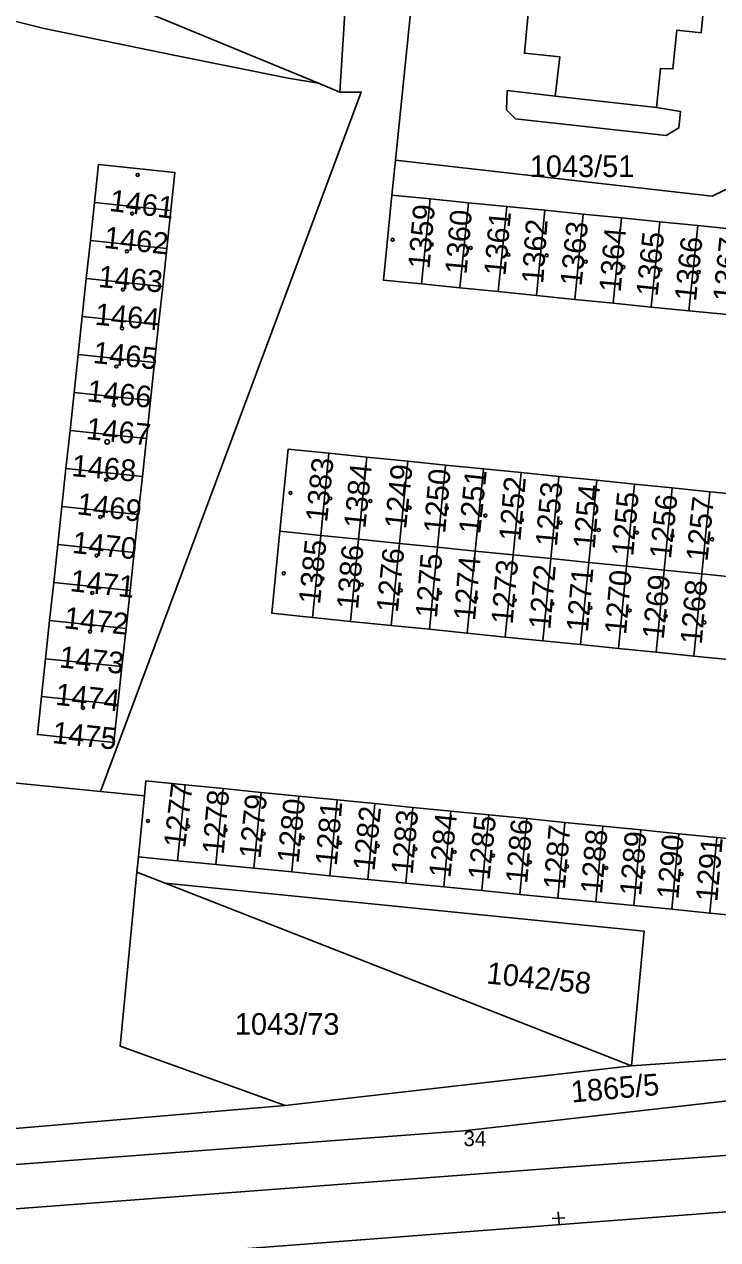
# Model space of a CAD drawing. Extents: x -779330 to -774454, y -1144748 to -1142831.
# Drawn here: x -775205.5 to -775151, y -1144462.2 to -1144366.8 of the extents above; entities that cross this region are included whole.
import ezdxf

# ---------------------------------------------------------------- set-up
doc = ezdxf.new("R2010")
doc.units = 0
for name, color, linetype in [('Hranice parcel', 7, 'Continuous'), ('Parcelní čísla', 7, 'Continuous'), ('SŽDC', 7, 'Continuous'), ('Vnitřní kresba', 7, 'Continuous'), ('Vrstva 1', 7, 'Continuous'), ('Vrstva 53', 7, 'Continuous'), ('Vrstva 60', 7, 'Continuous'), ('Vrstva 7', 7, 'Continuous'), ('Značky budov', 7, 'Continuous')]:
    doc.layers.add(name, color=color, linetype=linetype)

msp = doc.modelspace()

# ---------------------------------------------------------------- linework, layer by layer
at = {"layer": 'Hranice parcel'}
for p, q in [((-775182.38, -1144371.44), (-775227.51, -1144352.79)), ((-775180.09, -1144362.23), (-775180.7, -1144372.14)), ((-775174.82, -1144362.68), (-775176.33, -1144377.47)), ((-775180.7, -1144372.14), (-775182.38, -1144371.44)), ((-775176.33, -1144377.47), (-775176.62, -1144380.22)), ((-775199.97, -1144380.8), (-775200.29, -1144383.78)), ((-775199.97, -1144380.8), (-775193.97, -1144381.42)), ((-775173.62, -1144380.52), (-775176.62, -1144380.22)), ((-775174.28, -1144387.19), (-775173.62, -1144380.52)), ((-775170.61, -1144380.82), (-775173.62, -1144380.52)), ((-775171.27, -1144387.49), (-775170.61, -1144380.82)), ((-775167.6, -1144381.12), (-775170.61, -1144380.82)), ((-775168.27, -1144387.79), (-775167.6, -1144381.12)), ((-775164.6, -1144381.41), (-775167.6, -1144381.12)), ((-775194.29, -1144384.4), (-775193.97, -1144381.42)), ((-775165.26, -1144388.09), (-775164.6, -1144381.41)), ((-775161.59, -1144381.71), (-775164.6, -1144381.41)), ((-775162.26, -1144388.4), (-775161.59, -1144381.71)), ((-775158.59, -1144382.01), (-775161.59, -1144381.71)), ((-775159.25, -1144388.7), (-775158.59, -1144382.01)), ((-775155.58, -1144382.31), (-775158.59, -1144382.01)), ((-775156.25, -1144389), (-775155.58, -1144382.31)), ((-775152.58, -1144382.61), (-775155.58, -1144382.31)), ((-775153.29, -1144389.3), (-775152.58, -1144382.61)), ((-775149.57, -1144382.91), (-775152.58, -1144382.61)), ((-775200.29, -1144383.78), (-775200.61, -1144386.76)), ((-775200.29, -1144383.78), (-775194.29, -1144384.4)), ((-775194.61, -1144387.38), (-775194.29, -1144384.4)), ((-775200.61, -1144386.76), (-775200.93, -1144389.75)), ((-775200.61, -1144386.76), (-775194.61, -1144387.38)), ((-775194.93, -1144390.37), (-775194.61, -1144387.38)), ((-775174.28, -1144387.19), (-775171.27, -1144387.49)), ((-775171.27, -1144387.49), (-775168.27, -1144387.79)), ((-775168.27, -1144387.79), (-775165.26, -1144388.09)), ((-775165.26, -1144388.09), (-775162.26, -1144388.4)), ((-775162.26, -1144388.4), (-775159.25, -1144388.7)), ((-775159.25, -1144388.7), (-775156.25, -1144389)), ((-775156.25, -1144389), (-775153.29, -1144389.3)), ((-775153.29, -1144389.3), (-775150.24, -1144389.6)), ((-775200.93, -1144389.75), (-775201.25, -1144392.73)), ((-775200.93, -1144389.75), (-775194.93, -1144390.37)), ((-775195.25, -1144393.35), (-775194.93, -1144390.37)), ((-775201.25, -1144392.73), (-775201.57, -1144395.71)), ((-775201.25, -1144392.73), (-775195.25, -1144393.35)), ((-775195.57, -1144396.33), (-775195.25, -1144393.35)), ((-775201.57, -1144395.71), (-775201.89, -1144398.7)), ((-775201.57, -1144395.71), (-775195.57, -1144396.33)), ((-775195.89, -1144399.32), (-775195.57, -1144396.33)), ((-775201.89, -1144398.7), (-775202.21, -1144401.68)), ((-775201.89, -1144398.7), (-775195.89, -1144399.32)), ((-775196.21, -1144402.3), (-775195.89, -1144399.32)), ((-775182.2, -1144406.92), (-775181.56, -1144400.48)), ((-775178.59, -1144400.78), (-775181.56, -1144400.48)), ((-775178.59, -1144400.78), (-775179.23, -1144407.22)), ((-775175.36, -1144401.11), (-775178.59, -1144400.78)), ((-775176.01, -1144407.55), (-775175.36, -1144401.11)), ((-775172.4, -1144401.41), (-775175.36, -1144401.11)), ((-775202.21, -1144401.68), (-775202.53, -1144404.66)), ((-775202.21, -1144401.68), (-775196.21, -1144402.3)), ((-775173.04, -1144407.85), (-775172.4, -1144401.41)), ((-775169.43, -1144401.7), (-775172.4, -1144401.41)), ((-775170.07, -1144408.15), (-775169.43, -1144401.7)), ((-775166.47, -1144402), (-775169.43, -1144401.7)), ((-775167.1, -1144408.45), (-775166.47, -1144402)), ((-775163.5, -1144402.3), (-775166.47, -1144402)), ((-775196.53, -1144405.28), (-775196.21, -1144402.3)), ((-775164.13, -1144408.75), (-775163.5, -1144402.3)), ((-775160.53, -1144402.6), (-775163.5, -1144402.3)), ((-775161.16, -1144409.05), (-775160.53, -1144402.6)), ((-775157.57, -1144402.9), (-775160.53, -1144402.6)), ((-775158.2, -1144409.35), (-775157.57, -1144402.9)), ((-775154.6, -1144403.2), (-775157.57, -1144402.9)), ((-775155.23, -1144409.65), (-775154.6, -1144403.2)), ((-775151.64, -1144403.5), (-775154.6, -1144403.2)), ((-775152.27, -1144409.95), (-775151.64, -1144403.5)), ((-775148.67, -1144403.79), (-775151.64, -1144403.5)), ((-775202.53, -1144404.66), (-775202.85, -1144407.65)), ((-775202.53, -1144404.66), (-775196.53, -1144405.28)), ((-775196.85, -1144408.27), (-775196.53, -1144405.28)), ((-775185.41, -1144406.6), (-775182.2, -1144406.92)), ((-775202.85, -1144407.65), (-775203.17, -1144410.63)), ((-775202.85, -1144407.65), (-775196.85, -1144408.27)), ((-775182.84, -1144413.37), (-775182.2, -1144406.92)), ((-775182.2, -1144406.92), (-775179.23, -1144407.22)), ((-775179.23, -1144407.22), (-775179.87, -1144413.67)), ((-775179.23, -1144407.22), (-775176.01, -1144407.55)), ((-775176.01, -1144407.55), (-775176.66, -1144413.99)), ((-775176.01, -1144407.55), (-775173.04, -1144407.85)), ((-775197.17, -1144411.25), (-775196.85, -1144408.27)), ((-775173.04, -1144407.85), (-775173.67, -1144414.29)), ((-775173.04, -1144407.85), (-775170.07, -1144408.15)), ((-775170.07, -1144408.15), (-775170.7, -1144414.59)), ((-775170.07, -1144408.15), (-775167.1, -1144408.45)), ((-775167.1, -1144408.45), (-775167.73, -1144414.9)), ((-775167.1, -1144408.45), (-775164.13, -1144408.75)), ((-775164.13, -1144408.75), (-775164.75, -1144415.2)), ((-775164.13, -1144408.75), (-775161.16, -1144409.05)), ((-775161.16, -1144409.05), (-775161.79, -1144415.5)), ((-775161.16, -1144409.05), (-775158.2, -1144409.35)), ((-775158.2, -1144409.35), (-775158.82, -1144415.8)), ((-775158.2, -1144409.35), (-775155.23, -1144409.65)), ((-775155.23, -1144409.65), (-775155.86, -1144416.1)), ((-775155.23, -1144409.65), (-775152.27, -1144409.95)), ((-775203.17, -1144410.63), (-775203.49, -1144413.61)), ((-775203.17, -1144410.63), (-775197.17, -1144411.25)), ((-775152.27, -1144409.95), (-775152.89, -1144416.4)), ((-775152.27, -1144409.95), (-775149.3, -1144410.25)), ((-775197.49, -1144414.23), (-775197.17, -1144411.25)), ((-775182.84, -1144413.37), (-775179.87, -1144413.67)), ((-775203.49, -1144413.61), (-775203.81, -1144416.6)), ((-775203.49, -1144413.61), (-775197.49, -1144414.23)), ((-775197.81, -1144417.22), (-775197.49, -1144414.23)), ((-775179.87, -1144413.67), (-775176.66, -1144413.99)), ((-775176.66, -1144413.99), (-775173.67, -1144414.29)), ((-775173.67, -1144414.29), (-775170.7, -1144414.59)), ((-775170.7, -1144414.59), (-775167.73, -1144414.9)), ((-775167.73, -1144414.9), (-775164.75, -1144415.2)), ((-775164.75, -1144415.2), (-775161.79, -1144415.5)), ((-775161.79, -1144415.5), (-775158.82, -1144415.8)), ((-775158.82, -1144415.8), (-775155.86, -1144416.1)), ((-775155.86, -1144416.1), (-775152.89, -1144416.4)), ((-775152.89, -1144416.4), (-775149.93, -1144416.7)), ((-775203.81, -1144416.6), (-775204.13, -1144419.58)), ((-775203.81, -1144416.6), (-775197.81, -1144417.22)), ((-775198.13, -1144420.2), (-775197.81, -1144417.22)), ((-775204.13, -1144419.58), (-775198.13, -1144420.2)), ((-775199.5, -1144427.02), (-775218.3, -1144425.13)), ((-775193.44, -1144432.46), (-775192.85, -1144426.49)), ((-775189.87, -1144426.79), (-775192.85, -1144426.49)), ((-775190.45, -1144432.75), (-775189.87, -1144426.79)), ((-775186.89, -1144427.09), (-775189.87, -1144426.79)), ((-775196.05, -1144427.37), (-775199.5, -1144427.02)), ((-775196.05, -1144427.37), (-775196.52, -1144432.16)), ((-775187.46, -1144433.05), (-775186.89, -1144427.09)), ((-775183.91, -1144427.38), (-775186.89, -1144427.09)), ((-775184.48, -1144433.34), (-775183.91, -1144427.38)), ((-775180.92, -1144427.68), (-775183.91, -1144427.38)), ((-775181.49, -1144433.63), (-775180.92, -1144427.68)), ((-775177.94, -1144427.97), (-775180.92, -1144427.68)), ((-775178.51, -1144433.92), (-775177.94, -1144427.97)), ((-775174.96, -1144428.27), (-775177.94, -1144427.97)), ((-775175.52, -1144434.22), (-775174.96, -1144428.27)), ((-775171.98, -1144428.56), (-775174.96, -1144428.27)), ((-775172.54, -1144434.51), (-775171.98, -1144428.56)), ((-775168.99, -1144428.86), (-775171.98, -1144428.56)), ((-775169.55, -1144434.8), (-775168.99, -1144428.86)), ((-775166.01, -1144429.15), (-775168.99, -1144428.86)), ((-775166.57, -1144435.1), (-775166.01, -1144429.15)), ((-775163.03, -1144429.45), (-775166.01, -1144429.15)), ((-775163.58, -1144435.39), (-775163.03, -1144429.45)), ((-775160.04, -1144429.74), (-775163.03, -1144429.45)), ((-775160.59, -1144435.68), (-775160.04, -1144429.74)), ((-775157.06, -1144430.04), (-775160.04, -1144429.74)), ((-775157.61, -1144435.97), (-775157.06, -1144430.04)), ((-775154.08, -1144430.34), (-775157.06, -1144430.04)), ((-775154.62, -1144436.27), (-775154.08, -1144430.34)), ((-775151.09, -1144430.63), (-775154.08, -1144430.34)), ((-775151.64, -1144436.56), (-775151.09, -1144430.63)), ((-775148.11, -1144430.93), (-775151.09, -1144430.63)), ((-775196.64, -1144433.36), (-775196.52, -1144432.16)), ((-775196.52, -1144432.16), (-775193.44, -1144432.46)), ((-775193.44, -1144432.46), (-775190.45, -1144432.75)), ((-775196.64, -1144433.36), (-775194.42, -1144434.23)), ((-775190.45, -1144432.75), (-775187.46, -1144433.05)), ((-775187.46, -1144433.05), (-775184.48, -1144433.34)), ((-775184.48, -1144433.34), (-775181.49, -1144433.63)), ((-775157.8, -1144448.55), (-775194.42, -1144434.23)), ((-775181.49, -1144433.63), (-775178.51, -1144433.92)), ((-775178.51, -1144433.92), (-775175.52, -1144434.22)), ((-775175.52, -1144434.22), (-775172.54, -1144434.51)), ((-775172.54, -1144434.51), (-775169.55, -1144434.8)), ((-775169.55, -1144434.8), (-775166.57, -1144435.1)), ((-775166.57, -1144435.1), (-775163.58, -1144435.39)), ((-775163.58, -1144435.39), (-775160.59, -1144435.68)), ((-775160.59, -1144435.68), (-775157.61, -1144435.97)), ((-775157.61, -1144435.97), (-775154.62, -1144436.27)), ((-775154.62, -1144436.27), (-775151.64, -1144436.56)), ((-775151.64, -1144436.56), (-775148.65, -1144436.85)), ((-775184.99, -1144451.66), (-775157.8, -1144448.55))]:
    msp.add_line(p, q, dxfattribs=at)
for points in [[(-775145.88, -1144354.35), (-775147.65, -1144376.02), (-775149.68, -1144379.44), (-775151.47, -1144380.29), (-775171.96, -1144377.97), (-775176.33, -1144377.47)], [(-775241.44, -1144360.01), (-775230.77, -1144362.69), (-775229.2, -1144363.12), (-775220.08, -1144365.37), (-775209.29, -1144367.97), (-775208.86, -1144365.9), (-775203.92, -1144367.13), (-775193.75, -1144369.24), (-775184.75, -1144371.03), (-775182.38, -1144371.44)], [(-775151.85, -1144362.61), (-775152.33, -1144367.47), (-775154.25, -1144367.28), (-775154.55, -1144370.31), (-775155.52, -1144370.27), (-775155.83, -1144373.35), (-775153.95, -1144373.65), (-775154.08, -1144374.94), (-775155.07, -1144375.53), (-775166.9, -1144374.23), (-775167.61, -1144373.53), (-775167.57, -1144372.02), (-775163.79, -1144372.45), (-775163.43, -1144369.36), (-775166.21, -1144369.09), (-775165.91, -1144365.97)], [(-775199.5, -1144427.02), (-775179.02, -1144372.13), (-775180.7, -1144372.14)], [(-775193.97, -1144381.42), (-775193.65, -1144378.43), (-775199.64, -1144377.81), (-775199.97, -1144380.8)], [(-775176.62, -1144380.22), (-775177.28, -1144386.89), (-775174.28, -1144387.19)], [(-775181.56, -1144400.48), (-775184.77, -1144400.16), (-775185.41, -1144406.6)], [(-775185.41, -1144406.6), (-775186.05, -1144413.04), (-775182.84, -1144413.37)], [(-775204.13, -1144419.58), (-775204.45, -1144422.56), (-775198.45, -1144423.18), (-775198.13, -1144420.2)], [(-775192.85, -1144426.49), (-775195.94, -1144426.19), (-775196.05, -1144427.37)], [(-775184.99, -1144451.66), (-775197.96, -1144447.01), (-775196.64, -1144433.36)], [(-775194.42, -1144434.23), (-775156.79, -1144437.99), (-775157.8, -1144448.55)], [(-775157.8, -1144448.55), (-775092.84, -1144444.02), (-775088.47, -1144442.87)], [(-775088.39, -1144447.82), (-775138.01, -1144449.91), (-775170.99, -1144453.66), (-775254.16, -1144459.9)], [(-775233.32, -1144455.26), (-775212.06, -1144453.97), (-775184.99, -1144451.66)], [(-775137.35, -1144459.01), (-775201.24, -1144463.92), (-775204.62, -1144464.16)]]:
    msp.add_lwpolyline(points, dxfattribs=at)
at = {"layer": 'SŽDC'}
for points in [[(-774890.46, -1144432.61), (-774957.77, -1144437.47), (-775003.31, -1144440.57), (-775006.9, -1144440.82), (-775032.95, -1144440.83), (-775037.63, -1144440.85), (-775036.16, -1144437.94), (-775069.78, -1144440.38), (-775071.04, -1144440.88), (-775088.39, -1144447.82), (-775138.01, -1144449.91), (-775170.99, -1144453.66), (-775254.16, -1144459.9), (-775301.48, -1144461.27), (-775337.71, -1144460.89), (-775341.64, -1144460.83), (-775351.35, -1144460.68), (-775377.95, -1144459.1), (-775417.93, -1144456.81), (-775426.17, -1144455.72)], [(-775425.39, -1144464.15), (-775389.68, -1144468.46), (-775332.79, -1144469.99), (-775289.7, -1144468.96), (-775237.91, -1144466.56), (-775217.76, -1144465.11), (-775204.62, -1144464.16), (-775201.24, -1144463.92), (-775137.35, -1144459.01), (-775096.64, -1144457.51), (-775076.86, -1144459.23), (-775049.08, -1144458.29), (-775047.73, -1144454.47), (-775006.07, -1144448.84), (-774942.23, -1144444.12), (-774919.16, -1144442.27)]]:
    msp.add_lwpolyline(points, dxfattribs=at)
at = {"layer": 'Vnitřní kresba'}
msp.add_line((-775163.79, -1144372.45), (-775155.83, -1144373.35), dxfattribs=at)
at = {"layer": 'Vrstva 1'}
msp.add_lwpolyline([(-774830.163, -1144431.482), (-774850.563, -1144433.022), (-774864.475, -1144434.064), (-774869.912, -1144434.473), (-774871.827, -1144434.617), (-774885.853, -1144435.682), (-774900.88, -1144436.804), (-774924.49, -1144438.587), (-774948.039, -1144440.364), (-774972.389, -1144442.197), (-774996.531, -1144444.018), (-775020.057, -1144445.789), (-775040.384, -1144447.314), (-775053.937, -1144448.326), (-775072.564, -1144449.732), (-775089.145, -1144450.956), (-775106.822, -1144452.299), (-775129.866, -1144454.038), (-775154.332, -1144455.872), (-775163.87, -1144456.589), (-775186.746, -1144458.314), (-775211.372, -1144460.168), (-775237.518, -1144462.13)], dxfattribs=at)
at = {"layer": 'Vrstva 53'}
for points in [[(-775426.17, -1144455.72), (-775417.93, -1144456.81), (-775377.95, -1144459.1), (-775351.35, -1144460.68), (-775341.64, -1144460.83), (-775337.71, -1144460.89), (-775301.48, -1144461.27), (-775254.16, -1144459.9), (-775170.99, -1144453.66), (-775138.01, -1144449.91), (-775088.39, -1144447.82), (-775071.04, -1144440.88), (-775069.78, -1144440.38), (-775036.16, -1144437.94), (-775037.63, -1144440.85), (-775032.95, -1144440.83), (-775006.9, -1144440.82), (-775003.31, -1144440.57), (-774957.77, -1144437.47), (-774890.46, -1144432.61)], [(-775426.17, -1144455.72), (-775417.93, -1144456.81), (-775377.95, -1144459.1), (-775351.35, -1144460.68), (-775341.64, -1144460.83), (-775337.71, -1144460.89), (-775301.48, -1144461.27), (-775254.16, -1144459.9), (-775170.99, -1144453.66), (-775138.01, -1144449.91), (-775088.39, -1144447.82), (-775071.04, -1144440.88), (-775069.78, -1144440.38), (-775036.16, -1144437.94), (-775037.63, -1144440.85), (-775032.95, -1144440.83), (-775006.9, -1144440.82), (-775003.31, -1144440.57), (-774957.77, -1144437.47), (-774890.46, -1144432.61)], [(-774919.16, -1144442.27), (-774942.23, -1144444.12), (-775006.07, -1144448.84), (-775047.73, -1144454.47), (-775049.08, -1144458.29), (-775076.86, -1144459.23), (-775096.64, -1144457.51), (-775137.35, -1144459.01), (-775201.24, -1144463.92), (-775204.62, -1144464.16), (-775217.76, -1144465.11), (-775237.91, -1144466.56), (-775289.7, -1144468.96), (-775332.79, -1144469.99)], [(-774919.16, -1144442.27), (-774942.23, -1144444.12), (-775006.07, -1144448.84), (-775047.73, -1144454.47), (-775049.08, -1144458.29), (-775076.86, -1144459.23), (-775096.64, -1144457.51), (-775137.35, -1144459.01), (-775201.24, -1144463.92), (-775204.62, -1144464.16), (-775217.76, -1144465.11), (-775237.91, -1144466.56), (-775289.7, -1144468.96), (-775332.79, -1144469.99)]]:
    msp.add_lwpolyline(points, dxfattribs=at)
at = {"layer": 'Vrstva 60'}
msp.add_line((-775170.99, -1144453.66), (-775170.99, -1144453.66), dxfattribs=at)
at = {"layer": 'Vrstva 7'}
for p, q in [((-775163.487, -1144461.01), (-775163.561, -1144460.012)), ((-775163.025, -1144460.474), (-775164.023, -1144460.548))]:
    msp.add_line(p, q, dxfattribs=at)
at = {"layer": 'Značky budov'}
for centre, radius in [((-775196.575, -1144378.629), 0.117), ((-775197.015, -1144381.669), 0.117), ((-775176.555, -1144383.719), 0.117), ((-775173.485, -1144384.089), 0.117), ((-775197.425, -1144384.629), 0.117), ((-775170.425, -1144384.359), 0.117), ((-775167.465, -1144384.899), 0.117), ((-775164.455, -1144384.949), 0.117), ((-775161.385, -1144385.439), 0.117), ((-775158.425, -1144385.869), 0.117), ((-775155.525, -1144386.079), 0.117), ((-775152.515, -1144386.249), 0.117), ((-775197.735, -1144387.629), 0.117), ((-775197.805, -1144390.669), 0.117), ((-775198.245, -1144393.669), 0.117), ((-775198.445, -1144396.709), 0.117), ((-775198.977, -1144399.579), 0.175), ((-775199.055, -1144402.559), 0.117), ((-775184.575, -1144403.589), 0.117), ((-775181.455, -1144404.029), 0.117), ((-775178.305, -1144404.229), 0.117), ((-775175.225, -1144404.759), 0.117), ((-775172.315, -1144404.799), 0.117), ((-775199.505, -1144405.469), 0.117), ((-775169.275, -1144405.369), 0.117), ((-775166.405, -1144405.729), 0.117), ((-775163.365, -1144405.929), 0.117), ((-775160.375, -1144406.499), 0.117), ((-775157.375, -1144406.699), 0.117), ((-775154.585, -1144406.949), 0.117), ((-775151.475, -1144407.229), 0.117), ((-775199.805, -1144408.509), 0.117), ((-775185.105, -1144409.899), 0.117), ((-775182.065, -1144410.309), 0.117), ((-775178.985, -1144410.789), 0.117), ((-775200.145, -1144411.439), 0.117), ((-775175.915, -1144411.239), 0.117), ((-775172.835, -1144411.439), 0.117), ((-775170.005, -1144411.839), 0.117), ((-775166.975, -1144412.009), 0.117), ((-775164.015, -1144412.289), 0.117), ((-775161.025, -1144412.609), 0.117), ((-775157.945, -1144412.819), 0.117), ((-775155.115, -1144413.259), 0.117), ((-775200.315, -1144414.479), 0.117), ((-775152.075, -1144413.749), 0.117), ((-775200.595, -1144417.419), 0.117), ((-775200.865, -1144420.459), 0.117), ((-775195.775, -1144429.329), 0.117), ((-775192.635, -1144429.759), 0.117), ((-775189.675, -1144430.049), 0.117), ((-775186.685, -1144430.329), 0.117), ((-775183.615, -1144430.659), 0.117), ((-775180.685, -1144431.049), 0.117), ((-775177.725, -1144431.299), 0.117), ((-775174.765, -1144431.549), 0.117), ((-775171.695, -1144431.759), 0.117), ((-775168.665, -1144432.049), 0.117), ((-775165.775, -1144432.579), 0.117), ((-775162.855, -1144432.899), 0.117), ((-775159.785, -1144433.019), 0.117), ((-775156.865, -1144433.339), 0.117), ((-775153.865, -1144433.509), 0.117)]:
    msp.add_circle(centre, radius, dxfattribs=at)

# ---------------------------------------------------------------- texts
at = {"layer": 'Parcelní čísla'}
for s, p in [('1043/51', (-775165.79, -1144378.8)), ('1043/73', (-775188.948, -1144446.12))]:
    msp.add_text(s, height=1.7, dxfattribs=at).set_placement(p)
for s, rotation, p in [('1461', 353, (-775198.853, -1144381.453)), ('1359', 85, (-775173.663, -1144386.054)), ('1360', 85, (-775170.753, -1144386.484)), ('1361', 85, (-775167.693, -1144386.594)), ('1462', 354, (-775199.278, -1144384.355)), ('1362', 86, (-775164.732, -1144387.219)), ('1363', 84, (-775161.724, -1144387.408)), ('1364', 85, (-775158.653, -1144387.884)), ('1365', 84, (-775155.754, -1144388.218)), ('1366', 84, (-775152.734, -1144388.598)), ('1367', 84, (-775149.724, -1144388.648)), ('1463', 355, (-775199.714, -1144387.426)), ('1464', 355, (-775199.984, -1144390.386)), ('1465', 354, (-775200.138, -1144393.385)), ('1466', 354, (-775200.608, -1144396.395)), ('1467', 354, (-775200.678, -1144399.355)), ('1468', 355, (-775201.811, -1144402.268)), ('1383', 84, (-775181.704, -1144405.938)), ('1384', 84, (-775178.704, -1144406.428)), ('1249', 84, (-775175.504, -1144406.468)), ('1250', 85, (-775172.433, -1144406.814)), ('1251', 84, (-775169.684, -1144406.868)), ('1252', 85, (-775166.523, -1144407.424)), ('1253', 85, (-775163.653, -1144407.834)), ('1254', 85, (-775160.693, -1144408.034)), ('1469', 353, (-775201.403, -1144405.253)), ('1255', 85, (-775157.663, -1144408.604)), ('1256', 84, (-775154.704, -1144408.818)), ('1257', 84, (-775151.834, -1144409.018)), ('1470', 354, (-775201.768, -1144408.295)), ('1385', 84, (-775182.264, -1144412.378)), ('1386', 85, (-775179.273, -1144412.774)), ('1276', 84, (-775176.154, -1144413.028)), ('1275', 85, (-775173.083, -1144413.454)), ('1274', 85, (-775170.083, -1144413.664)), ('1471', 354, (-775201.938, -1144411.295)), ('1273', 85, (-775167.133, -1144413.944)), ('1272', 85, (-775164.173, -1144414.344)), ('1271', 85, (-775161.223, -1144414.554)), ('1270', 85, (-775158.223, -1144414.754)), ('1269', 84, (-775155.274, -1144415.128)), ('1268', 85, (-775152.283, -1144415.524)), ('1472', 354, (-775202.418, -1144414.205)), ('1473', 354, (-775202.788, -1144417.275)), ('1474', 354, (-775203.098, -1144420.215)), ('1475', 354, (-775203.338, -1144423.215)), ('1277', 83, (-775192.856, -1144431.503)), ('1278', 85, (-775189.823, -1144432.014)), ('1279', 84, (-775186.934, -1144432.348)), ('1280', 84, (-775183.944, -1144432.708)), ('1281', 85, (-775180.943, -1144432.904)), ('1282', 84, (-775177.984, -1144433.308)), ('1283', 85, (-775174.983, -1144433.584)), ('1284', 84, (-775172.024, -1144433.848)), ('1285', 84, (-775168.954, -1144434.028)), ('1286', 85, (-775165.993, -1144434.294)), ('1287', 85, (-775163.033, -1144434.764)), ('1288', 85, (-775160.113, -1144435.114)), ('1289', 85, (-775157.043, -1144435.264)), ('1290', 85, (-775154.123, -1144435.524)), ('1291', 85, (-775151.063, -1144435.724)), ('1042/58', 354, (-775169.235, -1144442.084)), ('1865/5', 5, (-775162.486, -1144451.44))]:
    msp.add_text(s, height=1.7, rotation=rotation, dxfattribs=at).set_placement(p)
at = {"layer": 'Vrstva 60'}
msp.add_text('34', height=1.2, dxfattribs=at).set_placement((-775170.99, -1144454.86))

doc.saveas('drawing.dxf')
